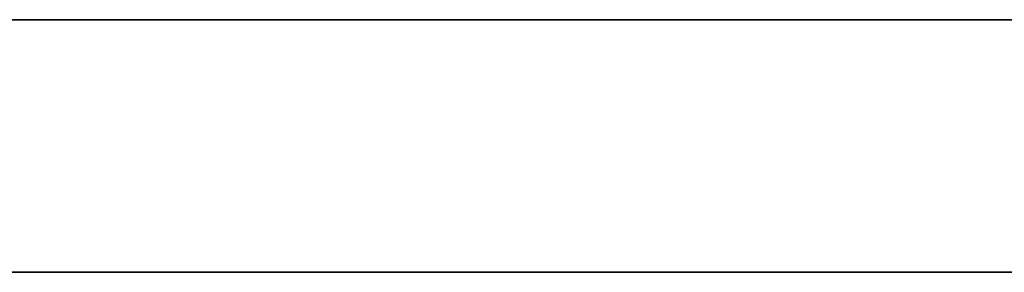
# Model space of a CAD drawing. Header units: millimetres. Extents: x -1100 to 1100, y -7 to 710.
# Tile 488 of 507: x 986.5 to 1004.03, y 705.5 to 710. Entities that reach past the tile are written whole.
import ezdxf

# ---------------------------------------------------------------- set-up
doc = ezdxf.new("R2010")
doc.units = ezdxf.units.MM
doc.header["$MEASUREMENT"] = 0
doc.layers.add('IGES LEVEL 15', color=7, linetype='Continuous')

msp = doc.modelspace()

# ---------------------------------------------------------------- linework, layer by layer
at = {"layer": 'IGES LEVEL 15'}
for points in [[(-1100, 710, 0), (-1100, 710, 1200), (1100, 710, 1200), (1100, 710, 0)], [(1100, 710, 0), (1100, 710, -1200), (-1100, 710, -1200), (-1100, 710, 0)]]:
    msp.add_rational_spline(points, [1, 0.333333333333, 0.333333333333, 1], degree=3, dxfattribs=at)
at = {"layer": 'IGES LEVEL 15', "color": 253}
for points in [[(-1100, 710, 0), (-1100, 710, 1200), (1100, 710, 1200), (1100, 710, 0)], [(1100, 710, 0), (1100, 710, -1200), (-1100, 710, -1200), (-1100, 710, 0)], [(-1100, 710, 0), (-1100, 710, 1200), (1100, 710, 1200), (1100, 710, 0)], [(1100, 710, 0), (1100, 710, -1200), (-1100, 710, -1200), (-1100, 710, 0)], [(-1100, 705.5, 0), (-1100, 705.5, 1200), (1100, 705.5, 1200), (1100, 705.5, 0)], [(1100, 705.5, 0), (1100, 705.5, -1200), (-1100, 705.5, -1200), (-1100, 705.5, 0)]]:
    msp.add_rational_spline(points, [1, 0.333333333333, 0.333333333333, 1], degree=3, dxfattribs=at)
msp.add_open_spline([(-1100, 710, 0), (0, 710, 0), (1100, 710, 0)], degree=2, dxfattribs=at)

doc.saveas('drawing.dxf')
